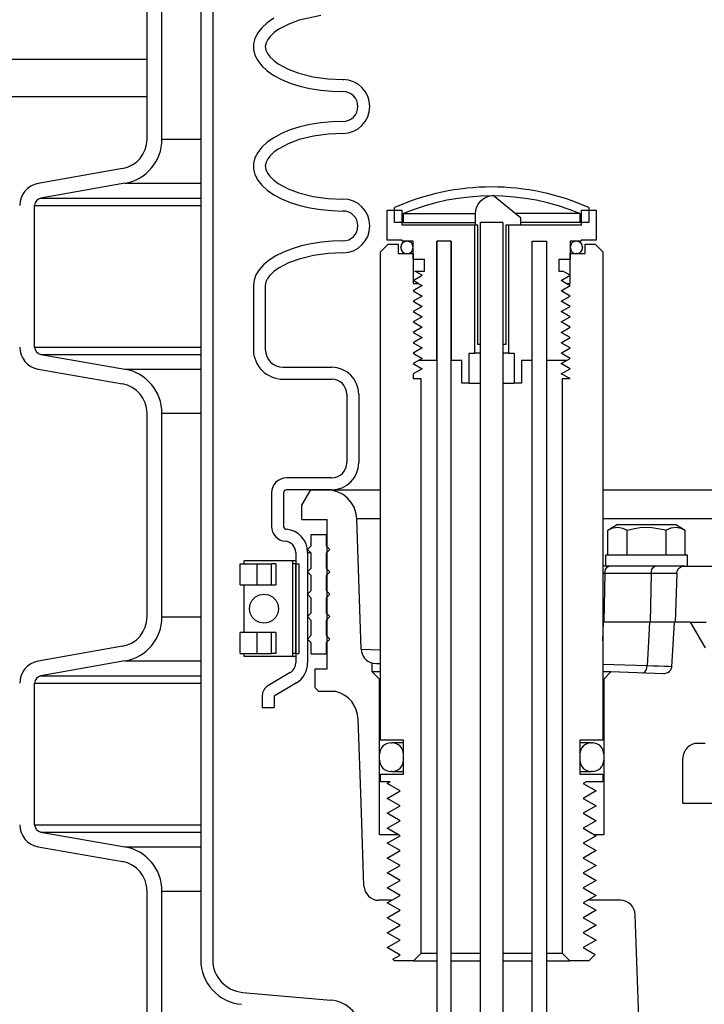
# Model space of a CAD drawing. Extents: x 1529 to 4201, y -422 to 622.
# Tile 413 of 460: x 3711 to 3717, y 488 to 496. Entities that reach past the tile are written whole.
import ezdxf

# ---------------------------------------------------------------- set-up
doc = ezdxf.new("R2010")
doc.units = 0
doc.header["$MEASUREMENT"] = 0
doc.layers.add('SPILL-BUCKET', color=1, linetype='CONTINUOUS')
doc.layers.add('TANK-SLAB', color=6, linetype='CONTINUOUS')

msp = doc.modelspace()

# ---------------------------------------------------------------- linework, layer by layer
at = {"layer": 'SPILL-BUCKET', "color": 1, "linetype": 'Continuous'}
for p, q in [((3712.58945, 502.4563), (3712.58945, 488.25874)), ((3712.68938, 502.4563), (3712.68938, 488.25874)), ((3712.14038, 495.12461), (3712.14038, 496.8281)), ((3712.2653, 495.12461), (3712.2653, 496.8281)), ((3713.14647, 496.09869), (3713.10113, 496.05745)), ((3713.2018, 496.13676), (3713.14647, 496.09869)), ((3713.32539, 496.08829), (3713.24246, 496.04438)), ((3713.41329, 496.12074), (3713.32539, 496.08829)), ((3713.59385, 496.16054), (3713.41329, 496.12074)), ((3713.06648, 496.0137), (3713.04308, 495.96811)), ((3713.10113, 496.05745), (3713.06648, 496.0137)), ((3713.20414, 496.0169), (3713.16987, 495.98458)), ((3713.24246, 496.04438), (3713.20414, 496.0169)), ((3713.04308, 495.96811), (3713.03128, 495.92142)), ((3713.13596, 495.93122), (3713.12978, 495.90068)), ((3713.15039, 495.95944), (3713.13596, 495.93122)), ((3713.16987, 495.98458), (3713.15039, 495.95944)), ((3713.03128, 495.92142), (3713.03128, 495.87436)), ((3713.03128, 495.87436), (3713.04308, 495.82767)), ((3713.12978, 495.90068), (3713.13421, 495.86991)), ((3713.13421, 495.86991), (3713.14744, 495.84111)), ((3713.14744, 495.84111), (3713.16635, 495.81522)), ((3713.04308, 495.82767), (3713.06648, 495.78209)), ((3713.06648, 495.78209), (3713.10113, 495.73834)), ((3713.16635, 495.81522), (3713.20011, 495.78216)), ((3713.20011, 495.78216), (3713.23816, 495.75419)), ((3713.10113, 495.73834), (3713.14647, 495.6971)), ((3713.14647, 495.6971), (3713.2018, 495.65902)), ((3713.23816, 495.75419), (3713.32088, 495.70942)), ((3713.32088, 495.70942), (3713.40885, 495.67644)), ((3713.40885, 495.67644), (3713.53011, 495.64579)), ((3713.2018, 495.65902), (3713.26623, 495.62472)), ((3713.26623, 495.62472), (3713.33875, 495.59472)), ((3713.33875, 495.59472), (3713.41822, 495.5695)), ((3713.53011, 495.64579), (3713.65393, 495.62851)), ((3713.65393, 495.62851), (3713.77929, 495.62308)), ((3713.77929, 495.62308), (3713.78527, 495.62308)), ((3713.41822, 495.5695), (3713.50338, 495.54947)), ((3713.50338, 495.54947), (3713.5929, 495.53492)), ((3713.5929, 495.53492), (3713.68535, 495.52611)), ((3713.68535, 495.52611), (3713.77929, 495.52315)), ((3713.68535, 495.27037), (3713.5929, 495.26155)), ((3713.77929, 495.27332), (3713.68535, 495.27037)), ((3713.33875, 495.20175), (3713.26623, 495.17175)), ((3713.41822, 495.22697), (3713.33875, 495.20175)), ((3713.50338, 495.247), (3713.41822, 495.22697)), ((3713.5929, 495.26155), (3713.50338, 495.247)), ((3713.14647, 495.09937), (3713.10113, 495.05814)), ((3713.2018, 495.13745), (3713.14647, 495.09937)), ((3713.26623, 495.17175), (3713.2018, 495.13745)), ((3713.41329, 495.12142), (3713.32539, 495.08898)), ((3713.53308, 495.15127), (3713.41329, 495.12142)), ((3713.65516, 495.1681), (3713.53308, 495.15127)), ((3713.77929, 495.17339), (3713.65516, 495.1681)), ((3713.10113, 495.05814), (3713.06648, 495.01438)), ((3713.20414, 495.01759), (3713.16987, 494.98526)), ((3713.24246, 495.04506), (3713.20414, 495.01759)), ((3713.32539, 495.08898), (3713.24246, 495.04506)), ((3713.04308, 494.9688), (3713.03128, 494.92211)), ((3713.06648, 495.01438), (3713.04308, 494.9688)), ((3713.15039, 494.96013), (3713.13596, 494.9319)), ((3713.16987, 494.98526), (3713.15039, 494.96013)), ((3711.93394, 494.87858), (3711.23032, 494.75451)), ((3713.03128, 494.92211), (3713.03128, 494.87505)), ((3713.03128, 494.87505), (3713.04308, 494.82836)), ((3713.13596, 494.9319), (3713.12978, 494.90137)), ((3713.12978, 494.90137), (3713.13421, 494.8706)), ((3713.13421, 494.8706), (3713.14744, 494.8418)), ((3713.04308, 494.82836), (3713.06648, 494.78278)), ((3713.06648, 494.78278), (3713.10113, 494.73902)), ((3713.14744, 494.8418), (3713.16635, 494.81591)), ((3713.16635, 494.81591), (3713.20011, 494.78284)), ((3713.20011, 494.78284), (3713.23816, 494.75488)), ((3711.95563, 494.75556), (3711.25201, 494.63149)), ((3713.10113, 494.73902), (3713.14647, 494.69778)), ((3713.14647, 494.69778), (3713.2018, 494.6597)), ((3713.23816, 494.75488), (3713.32088, 494.71011)), ((3713.32088, 494.71011), (3713.40885, 494.67712)), ((3713.2018, 494.6597), (3713.26623, 494.6254)), ((3713.26623, 494.6254), (3713.33875, 494.5954)), ((3713.40885, 494.67712), (3713.53011, 494.64648)), ((3713.53011, 494.64648), (3713.65393, 494.62919)), ((3713.65393, 494.62919), (3713.77929, 494.62377)), ((3714.90867, 494.57981), (3714.93206, 494.6103)), ((3714.93206, 494.6103), (3714.9626, 494.63339)), ((3714.9626, 494.63339), (3714.99806, 494.64835)), ((3714.99806, 494.64835), (3715.03603, 494.65512)), ((3715.03603, 494.65512), (3715.26377, 494.46852)), ((3711.2004, 493.38546), (3711.2004, 494.56999)), ((3713.33875, 494.5954), (3713.41822, 494.57019)), ((3713.41822, 494.57019), (3713.50338, 494.55015)), ((3713.50338, 494.55015), (3713.5929, 494.5356)), ((3713.5929, 494.5356), (3713.68535, 494.52679)), ((3713.68535, 494.52679), (3713.77929, 494.52383)), ((3714.14839, 494.53098), (3714.2733, 494.53098)), ((3714.14839, 494.28115), (3714.14839, 494.53098)), ((3714.2733, 494.40606), (3714.2733, 494.53098)), ((3714.88862, 494.506), (3714.89382, 494.54425)), ((3714.89382, 494.54425), (3714.90867, 494.57981)), ((3715.77228, 494.53098), (3715.89719, 494.53098)), ((3715.77228, 494.53098), (3715.77228, 494.40606)), ((3715.89719, 494.53098), (3715.89719, 494.28115)), ((3714.88862, 494.40606), (3714.88862, 494.506)), ((3715.26377, 494.46852), (3715.26377, 494.40606)), ((3714.88223, 494.40606), (3714.2733, 494.40606)), ((3714.88223, 493.3343), (3714.88223, 494.40606)), ((3714.90568, 494.40606), (3714.88862, 494.40606)), ((3714.90568, 493.40675), (3714.90568, 494.40606)), ((3714.92849, 493.40675), (3714.92849, 494.42819)), ((3715.11586, 494.42819), (3715.11586, 493.40675)), ((3715.26377, 494.40606), (3715.1399, 494.40606)), ((3715.1399, 494.40606), (3715.1399, 493.40675)), ((3715.16334, 494.40606), (3715.16334, 493.3343)), ((3715.77228, 494.40606), (3715.16334, 494.40606)), ((3714.2733, 494.28115), (3714.14839, 494.28115)), ((3714.2733, 494.27116), (3714.2733, 494.28115)), ((3715.89719, 494.28115), (3715.77228, 494.28115)), ((3715.77228, 494.28115), (3715.77228, 494.27116)), ((3713.35353, 494.20767), (3713.28228, 494.17976)), ((3713.43098, 494.23108), (3713.35353, 494.20767)), ((3713.51352, 494.24965), (3713.43098, 494.23108)), ((3713.59992, 494.26311), (3713.51352, 494.24965)), ((3713.68895, 494.27127), (3713.59992, 494.26311)), ((3713.77929, 494.274), (3713.68895, 494.27127)), ((3714.36574, 494.27116), (3714.2733, 494.27116)), ((3714.36574, 494.12126), (3714.36574, 494.27116)), ((3714.5631, 494.27116), (3714.5631, 482.96388)), ((3714.5631, 493.27184), (3714.5631, 494.27116)), ((3714.68302, 494.27116), (3714.5631, 494.27116)), ((3714.68302, 482.96388), (3714.68302, 494.27116)), ((3714.68302, 494.27116), (3714.68302, 493.27184)), ((3715.36256, 494.27116), (3715.48247, 494.27116)), ((3715.36256, 494.27116), (3715.48247, 494.27116)), ((3715.36256, 482.96388), (3715.36256, 494.27116)), ((3715.36256, 493.27184), (3715.36256, 494.27116)), ((3715.48247, 494.27116), (3715.48247, 493.27184)), ((3715.48247, 494.27116), (3715.48247, 482.96388)), ((3715.67984, 494.27116), (3715.67984, 494.12126)), ((3715.77228, 494.27116), (3715.67984, 494.27116)), ((3713.16247, 494.11214), (3713.11565, 494.07341)), ((3713.21829, 494.14776), (3713.16247, 494.11214)), ((3713.28228, 494.17976), (3713.21829, 494.14776)), ((3713.41199, 494.1217), (3713.32364, 494.08889)), ((3713.53219, 494.15179), (3713.41199, 494.1217)), ((3713.65472, 494.16875), (3713.53219, 494.15179)), ((3713.77929, 494.17407), (3713.65472, 494.16875)), ((3714.36574, 494.12126), (3714.46067, 494.12126)), ((3714.46067, 494.02133), (3714.46067, 494.12126)), ((3715.5849, 494.12126), (3715.5849, 494.02133)), ((3715.5849, 494.12126), (3715.67984, 494.12126)), ((3713.0785, 494.03215), (3713.05158, 493.98894)), ((3713.11565, 494.07341), (3713.0785, 494.03215)), ((3713.24029, 494.04435), (3713.20228, 494.0168)), ((3713.32364, 494.08889), (3713.24029, 494.04435)), ((3713.05158, 493.98894), (3713.03526, 493.94443)), ((3713.14913, 493.95893), (3713.13513, 493.93039)), ((3713.16843, 493.98433), (3713.14913, 493.95893)), ((3713.20228, 494.0168), (3713.16843, 493.98433)), ((3714.36574, 493.94288), (3714.44103, 493.98635)), ((3714.38045, 494.02133), (3714.46067, 494.02133)), ((3714.44103, 493.98635), (3714.38045, 494.02133)), ((3715.5849, 494.02133), (3715.61926, 494.02133)), ((3715.60455, 493.94288), (3715.67984, 493.98635)), ((3715.67984, 493.98635), (3715.61926, 494.02133)), ((3713.03526, 493.94443), (3713.0298, 493.89926)), ((3713.0298, 493.89926), (3713.0298, 493.36595)), ((3713.13513, 493.93039), (3713.12973, 493.89926)), ((3713.12973, 493.89926), (3713.12973, 493.36595)), ((3714.40814, 493.9184), (3714.36574, 493.94288)), ((3715.64695, 493.9184), (3715.60455, 493.94288)), ((3714.92849, 493.40675), (3714.90568, 493.40675)), ((3715.1399, 493.40675), (3715.11586, 493.40675)), ((3711.25201, 493.32395), (3711.95563, 493.19988)), ((3714.83542, 493.3343), (3714.88223, 493.3343)), ((3714.83542, 493.08447), (3714.83542, 493.3343)), ((3714.8943, 493.3343), (3714.88223, 493.3343)), ((3714.92842, 493.3343), (3714.8943, 493.3343)), ((3715.15094, 493.3343), (3715.1159, 493.3343)), ((3715.16334, 493.3343), (3715.15094, 493.3343)), ((3715.16334, 493.3343), (3715.21016, 493.3343)), ((3715.21016, 493.3343), (3715.21016, 493.08447)), ((3713.27963, 493.21605), (3713.6862, 493.21605)), ((3714.5631, 493.27184), (3714.40815, 493.27184)), ((3714.77296, 493.27184), (3714.68302, 493.27184)), ((3714.77296, 493.08447), (3714.77296, 493.27184)), ((3715.36256, 493.27184), (3715.27262, 493.27184)), ((3715.27262, 493.27184), (3715.27262, 493.08447)), ((3715.64695, 493.27184), (3715.48247, 493.27184)), ((3711.23032, 493.20093), (3711.93394, 493.07687)), ((3713.27963, 493.11612), (3713.6862, 493.11612)), ((3714.83542, 493.08447), (3714.77296, 493.08447)), ((3714.83542, 493.08447), (3714.84175, 493.08447)), ((3714.84175, 493.08447), (3714.86034, 493.08447)), ((3714.86034, 493.08447), (3714.88991, 493.08447)), ((3714.88991, 493.08447), (3714.92847, 493.08447)), ((3715.11586, 493.08447), (3715.15491, 493.08447)), ((3715.15491, 493.08447), (3715.18488, 493.08447)), ((3715.18488, 493.08447), (3715.20373, 493.08447)), ((3715.20373, 493.08447), (3715.21016, 493.08447)), ((3715.27262, 493.08447), (3715.21016, 493.08447)), ((3713.81112, 492.99121), (3713.81112, 492.41585)), ((3713.91105, 492.99121), (3713.91105, 492.41585)), ((3712.14038, 491.12735), (3712.14038, 492.83083)), ((3712.2653, 491.12735), (3712.2653, 492.83083)), ((3713.6862, 492.29093), (3713.30709, 492.29093)), ((3713.18217, 492.16602), (3713.18217, 491.88496)), ((3713.2821, 492.16602), (3713.2821, 491.88496)), ((3713.6862, 492.191), (3713.30709, 492.191)), ((3713.38391, 491.66701), (3713.38391, 490.74218)), ((3713.48384, 491.66701), (3713.48384, 490.74218)), ((3712.91931, 491.39598), (3712.91931, 491.57086)), ((3712.91931, 491.57086), (3712.92551, 491.57086)), ((3712.92551, 491.57086), (3712.94376, 491.57086)), ((3712.94376, 491.57086), (3712.97311, 491.57086)), ((3712.9443, 491.57086), (3712.94626, 491.57086)), ((3712.94626, 491.57086), (3712.95211, 491.57086)), ((3712.958, 491.59584), (3712.9521, 491.59584)), ((3712.9521, 491.57086), (3712.9521, 491.59584)), ((3712.97536, 491.59584), (3712.958, 491.59584)), ((3712.97311, 491.57086), (3713.01202, 491.57086)), ((3713.00315, 491.59584), (3712.97536, 491.59584)), ((3713.03978, 491.59584), (3713.00315, 491.59584)), ((3713.01202, 491.57086), (3713.05845, 491.57086)), ((3713.08311, 491.59584), (3713.03978, 491.59584)), ((3713.05845, 491.57086), (3713.12242, 491.57086)), ((3713.05845, 491.57086), (3713.05845, 491.39598)), ((3713.13062, 491.59584), (3713.08311, 491.59584)), ((3713.12242, 491.57086), (3713.18029, 491.57086)), ((3713.17956, 491.59584), (3713.13062, 491.59584)), ((3713.22707, 491.59584), (3713.17956, 491.59584)), ((3713.21666, 491.57086), (3713.18029, 491.57086)), ((3713.18029, 491.39598), (3713.18029, 491.57086)), ((3713.21666, 491.57086), (3713.21666, 491.39598)), ((3713.2704, 491.59584), (3713.22707, 491.59584)), ((3713.30703, 491.59584), (3713.2704, 491.59584)), ((3713.33483, 491.59584), (3713.30703, 491.59584)), ((3713.35218, 491.59584), (3713.33483, 491.59584)), ((3713.35808, 491.59584), (3713.35218, 491.59584)), ((3713.35807, 491.57086), (3713.35851, 491.57086)), ((3713.35808, 491.59584), (3713.35808, 490.79639)), ((3713.37118, 491.59584), (3713.35809, 491.59584)), ((3713.35851, 491.57086), (3713.35893, 491.57086)), ((3713.38391, 491.57086), (3713.35893, 491.57086)), ((3713.35893, 490.82137), (3713.35893, 491.57086)), ((3713.38391, 491.59584), (3713.37118, 491.59584)), ((3713.38391, 491.57086), (3713.38391, 490.82137)), ((3713.38391, 490.82137), (3713.38391, 491.57086)), ((3713.38391, 491.57086), (3713.40889, 491.57086)), ((3713.40889, 491.57086), (3713.40889, 490.82137)), ((3712.91931, 491.39598), (3712.92551, 491.39598)), ((3712.92551, 491.39598), (3712.94376, 491.39598)), ((3712.94376, 491.39598), (3712.97311, 491.39598)), ((3712.9443, 491.39598), (3712.94626, 491.39598)), ((3712.94626, 491.39598), (3712.9521, 491.39598)), ((3712.9521, 490.99625), (3712.9521, 491.39597)), ((3712.97311, 491.39598), (3713.01202, 491.39598)), ((3713.01202, 491.39598), (3713.05845, 491.39598)), ((3713.05845, 491.39598), (3713.12241, 491.39598)), ((3713.12241, 491.39598), (3713.18029, 491.39598)), ((3713.18029, 491.39598), (3713.21666, 491.39598)), ((3713.35807, 491.39598), (3713.3585, 491.39598)), ((3713.3585, 491.39598), (3713.35892, 491.39598)), ((3713.35884, 491.28784), (3713.35809, 491.28874)), ((3712.92551, 490.99625), (3712.91931, 490.99625)), ((3712.91931, 490.82137), (3712.91931, 490.99625)), ((3712.94376, 490.99625), (3712.92551, 490.99625)), ((3712.97311, 490.99625), (3712.94376, 490.99625)), ((3712.94626, 490.99625), (3712.9443, 490.99625)), ((3712.9521, 490.99625), (3712.94626, 490.99625)), ((3713.01202, 490.99625), (3712.97311, 490.99625)), ((3713.05845, 490.99625), (3713.01202, 490.99625)), ((3713.12241, 490.99625), (3713.05845, 490.99625)), ((3713.05845, 490.99625), (3713.05845, 490.82137)), ((3713.18029, 490.99625), (3713.12241, 490.99625)), ((3713.18029, 490.82137), (3713.18029, 490.99625)), ((3713.21666, 490.99625), (3713.18029, 490.99625)), ((3713.21666, 490.99625), (3713.21666, 490.82137)), ((3713.3585, 490.99625), (3713.35807, 490.99625)), ((3713.35892, 490.99625), (3713.3585, 490.99625)), ((3711.93394, 490.88131), (3711.23032, 490.75725)), ((3712.91931, 490.82137), (3712.92551, 490.82137)), ((3712.92551, 490.82137), (3712.94376, 490.82137)), ((3712.94376, 490.82137), (3712.97311, 490.82137)), ((3712.9443, 490.82137), (3712.94626, 490.82137)), ((3712.94626, 490.82137), (3712.95211, 490.82137)), ((3712.9521, 490.79639), (3712.9521, 490.82137)), ((3712.97311, 490.82137), (3713.01202, 490.82137)), ((3713.01202, 490.82137), (3713.05845, 490.82137)), ((3713.05845, 490.82137), (3713.12242, 490.82137)), ((3713.12242, 490.82137), (3713.18029, 490.82137)), ((3713.21666, 490.82137), (3713.18029, 490.82137)), ((3713.35807, 490.82137), (3713.35851, 490.82137)), ((3713.35851, 490.82137), (3713.35893, 490.82137)), ((3713.38391, 490.82137), (3713.35893, 490.82137)), ((3713.38391, 490.82137), (3713.40889, 490.82137)), ((3711.95563, 490.75829), (3711.25201, 490.63423)), ((3712.958, 490.79639), (3712.9521, 490.79639)), ((3712.97536, 490.79639), (3712.958, 490.79639)), ((3713.00315, 490.79639), (3712.97536, 490.79639)), ((3713.03978, 490.79639), (3713.00315, 490.79639)), ((3713.08311, 490.79639), (3713.03978, 490.79639)), ((3713.13062, 490.79639), (3713.08311, 490.79639)), ((3713.17956, 490.79639), (3713.13062, 490.79639)), ((3713.22707, 490.79639), (3713.17956, 490.79639)), ((3713.2704, 490.79639), (3713.22707, 490.79639)), ((3713.30703, 490.79639), (3713.2704, 490.79639)), ((3713.33483, 490.79639), (3713.30703, 490.79639)), ((3713.35218, 490.79639), (3713.33483, 490.79639)), ((3713.35808, 490.79639), (3713.35218, 490.79639)), ((3713.37118, 490.79639), (3713.35809, 490.79639)), ((3713.38391, 490.79639), (3713.37118, 490.79639)), ((3713.33822, 490.66172), (3713.14979, 490.54932)), ((3711.2004, 489.38819), (3711.2004, 490.57272)), ((3713.38941, 490.5759), (3713.20403, 490.46532)), ((3713.1041, 490.46887), (3713.1041, 490.36856)), ((3713.20403, 490.46532), (3713.20403, 490.36856)), ((3713.1041, 490.36856), (3713.20403, 490.36856)), ((3714.22671, 490.07302), (3714.19987, 490.07302)), ((3714.28579, 490.07302), (3714.22671, 490.07302)), ((3714.19987, 489.83319), (3714.22673, 489.83319)), ((3714.22673, 489.83319), (3714.28579, 489.83319)), ((3711.25201, 489.32668), (3711.95563, 489.20262)), ((3714.24343, 489.30414), (3714.08593, 489.30414)), ((3715.95965, 489.30414), (3715.88406, 489.30414)), ((3711.23032, 489.20367), (3711.93394, 489.0796)), ((3712.14038, 487.62974), (3712.14038, 488.83357)), ((3712.2653, 487.62974), (3712.2653, 488.83357)), ((3715.82609, 488.75585), (3715.78901, 488.73444)), ((3716.09896, 488.75585), (3715.82974, 488.75585)), ((3716.33737, 485.38316), (3716.2238, 488.63529)), ((3712.94024, 487.98498), (3713.67627, 487.92058))]:
    msp.add_line(p, q, dxfattribs=at)
at = {"layer": 'SPILL-BUCKET', "color": 7}
for p, q in [((3712.2653, 495.12461), (3712.58945, 495.12461)), ((3711.95563, 494.75556), (3712.58945, 494.75556)), ((3711.25201, 494.6315), (3712.58945, 494.6315)), ((3711.2004, 494.56999), (3712.58945, 494.56999)), ((3714.28579, 494.50315), (3714.88862, 494.50315)), ((3715.75978, 494.50315), (3715.2215, 494.50315)), ((3714.28579, 494.4282), (3714.88862, 494.4282)), ((3715.75978, 494.4282), (3715.26377, 494.4282)), ((3711.2004, 493.38546), (3712.58945, 493.38546)), ((3711.25201, 493.32395), (3712.58945, 493.32395)), ((3711.95563, 493.19989), (3712.58945, 493.19989)), ((3712.2653, 492.83083), (3712.58945, 492.83083)), ((3713.64409, 492.191), (3714.09342, 492.191)), ((3713.89377, 491.94989), (3714.09342, 491.94989)), ((3715.95214, 491.49232), (3715.96087, 491.49232)), ((3715.96087, 491.49232), (3715.96971, 491.49232)), ((3715.96971, 491.49232), (3716.35723, 491.49232)), ((3716.35723, 491.49232), (3716.42106, 491.49232)), ((3716.42106, 491.49232), (3716.47565, 491.49232)), ((3716.47565, 491.49232), (3716.51959, 491.49232)), ((3716.51959, 491.49232), (3716.55175, 491.49232)), ((3716.55175, 491.49232), (3716.57131, 491.49232)), ((3712.2653, 491.12735), (3712.58945, 491.12735)), ((3713.93196, 490.85618), (3714.09342, 490.85067)), ((3711.95563, 490.75829), (3712.58945, 490.75829)), ((3716.32363, 490.71686), (3715.95216, 490.72983)), ((3716.37376, 490.71515), (3716.32363, 490.71686)), ((3716.41763, 490.71368), (3716.37376, 490.71515)), ((3716.46705, 490.71209), (3716.41763, 490.71368)), ((3716.50304, 490.71102), (3716.46705, 490.71209)), ((3716.52664, 490.71043), (3716.50304, 490.71102)), ((3716.52712, 490.71042), (3716.52565, 490.70015)), ((3716.52689, 490.71043), (3716.52664, 490.71043)), ((3711.2004, 490.57272), (3712.58945, 490.57272)), ((3711.25201, 490.63423), (3712.58945, 490.63423)), ((3711.2004, 489.38819), (3712.58945, 489.38819)), ((3711.25201, 489.32668), (3712.58945, 489.32668)), ((3711.95563, 489.20262), (3712.58945, 489.20262)), ((3712.2653, 488.83357), (3712.58945, 488.83357))]:
    msp.add_line(p, q, dxfattribs=at)
at = {"layer": 'SPILL-BUCKET', "color": 7, "linetype": 'Continuous'}
for p, q in [((3714.21084, 494.4282), (3714.21084, 494.55251)), ((3715.83473, 494.55251), (3715.83473, 494.4282)), ((3714.28579, 494.4282), (3714.28579, 494.50315)), ((3715.75978, 494.50315), (3715.75978, 494.4282)), ((3714.28579, 494.4282), (3714.21084, 494.4282)), ((3715.83473, 494.4282), (3715.75978, 494.4282)), ((3715.95516, 492.191), (3717.11982, 492.191)), ((3715.95516, 491.9499), (3717.11982, 491.94989)), ((3713.51382, 491.81626), (3713.63873, 491.81626)), ((3713.51382, 491.72257), (3713.51382, 491.81626)), ((3713.63873, 491.81626), (3713.63873, 491.72257)), ((3713.64085, 491.81626), (3713.63873, 491.81626)), ((3713.64721, 491.81626), (3713.64085, 491.81626)), ((3713.48259, 491.69134), (3713.51382, 491.72257)), ((3713.64085, 491.72257), (3713.63873, 491.72257)), ((3713.63873, 491.72257), (3713.66996, 491.69134)), ((3713.64721, 491.72257), (3713.64085, 491.72257)), ((3713.51382, 491.66012), (3713.48259, 491.69134)), ((3713.48384, 491.66701), (3713.48962, 491.66701)), ((3713.48962, 491.66701), (3713.50695, 491.66701)), ((3713.51382, 491.5352), (3713.51382, 491.66012)), ((3713.66996, 491.69134), (3713.63873, 491.66012)), ((3713.63873, 491.66012), (3713.63873, 491.5352)), ((3713.64085, 491.66012), (3713.63873, 491.66012)), ((3713.64721, 491.66012), (3713.64085, 491.66012)), ((3713.48259, 491.50397), (3713.51382, 491.5352)), ((3713.51382, 491.47274), (3713.48259, 491.50397)), ((3713.51382, 491.34783), (3713.51382, 491.47274)), ((3713.64085, 491.5352), (3713.63873, 491.5352)), ((3713.63873, 491.5352), (3713.66996, 491.50397)), ((3713.66996, 491.50397), (3713.63873, 491.47274)), ((3713.63873, 491.47274), (3713.63873, 491.34783)), ((3713.64085, 491.47274), (3713.63873, 491.47274)), ((3713.64721, 491.5352), (3713.64085, 491.5352)), ((3713.64721, 491.47274), (3713.64085, 491.47274)), ((3713.04662, 491.2939), (3713.08061, 491.31107)), ((3713.08061, 491.31107), (3713.11829, 491.31698)), ((3713.11829, 491.31698), (3713.15597, 491.31107)), ((3713.15597, 491.31107), (3713.18996, 491.2939)), ((3713.48259, 491.3166), (3713.51382, 491.34783)), ((3713.51382, 491.28537), (3713.48259, 491.3166)), ((3713.63873, 491.34783), (3713.66996, 491.3166)), ((3713.64085, 491.34783), (3713.63873, 491.34783)), ((3713.66996, 491.3166), (3713.63873, 491.28537)), ((3713.64721, 491.34783), (3713.64085, 491.34783)), ((3712.99636, 491.19612), (3713.00233, 491.23347)), ((3713.00233, 491.23347), (3713.01965, 491.26716)), ((3713.01965, 491.26716), (3713.04662, 491.2939)), ((3713.18996, 491.2939), (3713.21694, 491.26716)), ((3713.21694, 491.26716), (3713.23426, 491.23347)), ((3713.23426, 491.23347), (3713.24023, 491.19612)), ((3713.51382, 491.16046), (3713.51382, 491.28537)), ((3713.63873, 491.28537), (3713.63873, 491.16046)), ((3713.64085, 491.28537), (3713.63873, 491.28537)), ((3713.64721, 491.28537), (3713.64085, 491.28537)), ((3713.00233, 491.15877), (3712.99636, 491.19612)), ((3713.01965, 491.12507), (3713.00233, 491.15877)), ((3713.23426, 491.15877), (3713.21694, 491.12507)), ((3713.24023, 491.19612), (3713.23426, 491.15877)), ((3713.48259, 491.12923), (3713.51382, 491.16046)), ((3713.63873, 491.16046), (3713.66996, 491.12923)), ((3713.64085, 491.16046), (3713.63873, 491.16046)), ((3713.64721, 491.16046), (3713.64085, 491.16046)), ((3713.04662, 491.09833), (3713.01965, 491.12507)), ((3713.08061, 491.08116), (3713.04662, 491.09833)), ((3713.11829, 491.07525), (3713.08061, 491.08116)), ((3713.15597, 491.08116), (3713.11829, 491.07525)), ((3713.14175, 491.07515), (3713.14141, 491.07532)), ((3713.18996, 491.09833), (3713.15597, 491.08116)), ((3713.21694, 491.12507), (3713.18996, 491.09833)), ((3713.51382, 491.098), (3713.48259, 491.12923)), ((3713.51382, 490.97308), (3713.51382, 491.098)), ((3713.66996, 491.12923), (3713.63873, 491.098)), ((3713.64085, 491.098), (3713.63873, 491.098)), ((3713.63873, 491.098), (3713.63873, 490.97308)), ((3713.64721, 491.098), (3713.64085, 491.098)), ((3713.48259, 490.94186), (3713.51382, 490.97308)), ((3713.51382, 490.91063), (3713.48259, 490.94186)), ((3713.51382, 490.81694), (3713.51382, 490.91063)), ((3713.63873, 490.97308), (3713.66996, 490.94186)), ((3713.64085, 490.97308), (3713.63873, 490.97308)), ((3713.66996, 490.94186), (3713.63873, 490.91063)), ((3713.63873, 490.91063), (3713.63873, 490.81694)), ((3713.64085, 490.91063), (3713.63873, 490.91063)), ((3713.64721, 490.97308), (3713.64085, 490.97308)), ((3713.64721, 490.91063), (3713.64085, 490.91063)), ((3713.51382, 490.81694), (3713.63873, 490.81694)), ((3713.64085, 490.81694), (3713.63873, 490.81694)), ((3713.64721, 490.81694), (3713.64085, 490.81694)), ((3714.03132, 490.66852), (3714.02347, 490.66852)), ((3714.05475, 490.66852), (3714.03132, 490.66852)), ((3714.09339, 490.66852), (3714.05475, 490.66852)), ((3714.18086, 490.07302), (3714.19086, 490.07302)), ((3714.19987, 490.07302), (3714.19086, 490.07302)), ((3715.85472, 490.07302), (3715.8457, 490.07302)), ((3715.85472, 490.07302), (3715.86471, 490.07302)), ((3714.08593, 489.92813), (3714.08593, 489.97809)), ((3714.28579, 489.92813), (3714.28579, 489.97809)), ((3715.75978, 489.97809), (3715.75978, 489.92813)), ((3715.95965, 489.97809), (3715.95965, 489.92813)), ((3714.19086, 489.83319), (3714.18086, 489.83319)), ((3714.19086, 489.83319), (3714.19987, 489.83319)), ((3715.84571, 489.83319), (3715.85472, 489.83319)), ((3715.86471, 489.83319), (3715.85472, 489.83319))]:
    msp.add_line(p, q, dxfattribs=at)
at = {"layer": 'SPILL-BUCKET', "color": 8, "linetype": 'Continuous'}
for p, q in [((3715.11586, 494.42819), (3714.92849, 494.42819)), ((3715.11586, 494.42819), (3714.92849, 494.42819)), ((3714.92849, 486.18383), (3714.92849, 494.42819)), ((3715.11586, 494.42819), (3715.11647, 486.18383)), ((3714.5631, 488.31173), (3714.43119, 488.31173)), ((3714.92846, 488.31173), (3714.68302, 488.31173)), ((3715.36256, 488.31173), (3715.11585, 488.31173)), ((3715.61438, 488.31173), (3715.48247, 488.31173)), ((3714.36874, 488.24927), (3714.5631, 488.24927)), ((3714.68302, 488.24927), (3714.92853, 488.24927)), ((3715.1159, 488.24927), (3715.36256, 488.24927)), ((3715.48247, 488.24927), (3715.67684, 488.24927))]:
    msp.add_line(p, q, dxfattribs=at)
at = {"layer": 'SPILL-BUCKET', "color": 3, "linetype": 'Continuous'}
for p, q in [((3714.26281, 494.21869), (3714.26281, 494.22069)), ((3714.31327, 494.27116), (3714.31527, 494.27116)), ((3714.36574, 494.21869), (3714.36574, 494.22069)), ((3715.67984, 494.22069), (3715.67984, 494.21869)), ((3715.78277, 494.22069), (3715.78277, 494.21869)), ((3714.31527, 494.16822), (3714.31327, 494.16822)), ((3715.7323, 494.16822), (3715.7303, 494.16822))]:
    msp.add_line(p, q, dxfattribs=at)
at = {"layer": 'SPILL-BUCKET', "linetype": 'Continuous'}
for p, q in [((3713.43637, 492.06119), (3713.51132, 492.191)), ((3713.51132, 492.191), (3713.64409, 492.191)), ((3715.95235, 492.191), (3715.95235, 490.47382)), ((3713.43637, 491.94117), (3713.43637, 492.06119)), ((3713.43637, 491.94117), (3713.64723, 491.94117)), ((3713.64723, 490.69203), (3713.64723, 491.94117)), ((3713.93196, 490.85618), (3713.89377, 491.94989)), ((3715.99336, 491.85323), (3716.06807, 491.89636)), ((3716.56773, 491.89636), (3716.06807, 491.89636)), ((3716.56773, 491.89636), (3716.64244, 491.85323)), ((3715.99336, 491.85323), (3716.03586, 491.87231)), ((3715.99336, 491.64654), (3715.99336, 491.85323)), ((3716.03586, 491.87231), (3716.08027, 491.8782)), ((3716.08027, 491.8782), (3716.11801, 491.87073)), ((3716.11801, 491.87073), (3716.15563, 491.85323)), ((3716.15563, 491.85323), (3716.2166, 491.86812)), ((3716.15563, 491.64654), (3716.15563, 491.85323)), ((3716.2166, 491.86812), (3716.27936, 491.87682)), ((3716.27936, 491.87682), (3716.3622, 491.87633)), ((3716.3622, 491.87633), (3716.44611, 491.86225)), ((3716.44611, 491.86225), (3716.46318, 491.85794)), ((3716.46318, 491.85794), (3716.48017, 491.85323)), ((3716.48017, 491.85323), (3716.52267, 491.87231)), ((3716.48017, 491.85323), (3716.48017, 491.64654)), ((3716.52267, 491.87231), (3716.56707, 491.8782)), ((3716.56707, 491.8782), (3716.60482, 491.87073)), ((3716.60482, 491.87073), (3716.64244, 491.85323)), ((3716.64244, 491.64654), (3716.64244, 491.85323)), ((3715.97663, 491.5526), (3715.97663, 491.64654)), ((3715.97663, 491.64654), (3716.65917, 491.64654)), ((3716.65917, 491.64654), (3716.65917, 491.5526)), ((3715.97816, 491.5526), (3715.95215, 491.5526)), ((3715.96971, 491.49232), (3715.96154, 491.08417)), ((3715.96971, 491.49232), (3715.97492, 491.52262)), ((3715.97492, 491.52262), (3715.98797, 491.54459)), ((3716.00551, 491.5526), (3715.97816, 491.5526)), ((3715.98797, 491.54459), (3716.00551, 491.5526)), ((3716.39303, 491.5526), (3716.00551, 491.5526)), ((3716.35723, 491.49232), (3716.34905, 491.08417)), ((3716.35723, 491.49232), (3716.36243, 491.52262)), ((3716.36243, 491.52262), (3716.37548, 491.54459)), ((3716.37548, 491.54459), (3716.39303, 491.5526)), ((3716.46599, 491.5526), (3716.39303, 491.5526)), ((3716.52811, 491.5526), (3716.46599, 491.5526)), ((3716.57771, 491.5526), (3716.52811, 491.5526)), ((3716.57131, 491.49232), (3716.55688, 491.08417)), ((3716.57131, 491.49232), (3716.57241, 491.5019)), ((3716.57241, 491.5019), (3716.57497, 491.51118)), ((3716.57497, 491.51118), (3716.57933, 491.52063)), ((3716.61347, 491.5526), (3716.57771, 491.5526)), ((3716.57933, 491.52063), (3716.58519, 491.52923)), ((3716.58519, 491.52923), (3716.59246, 491.53679)), ((3716.59246, 491.53679), (3716.60088, 491.54305)), ((3716.60088, 491.54305), (3716.60662, 491.54621)), ((3716.60662, 491.54621), (3716.61266, 491.54877)), ((3716.61266, 491.54877), (3716.62302, 491.55156)), ((3716.63443, 491.5526), (3716.61347, 491.5526)), ((3716.62302, 491.55156), (3716.6337, 491.55259)), ((3716.6337, 491.55259), (3716.63407, 491.5526)), ((3716.63407, 491.5526), (3716.63443, 491.5526)), ((3716.63443, 491.5526), (3716.92522, 491.5526)), ((3715.95215, 490.92807), (3715.95684, 491.08417)), ((3716.68415, 491.08417), (3715.96154, 491.08417)), ((3716.34261, 491.08417), (3716.33417, 490.92099)), ((3716.54832, 491.08417), (3716.53775, 490.8973)), ((3716.68415, 491.08417), (3716.80907, 490.86781)), ((3716.68415, 491.08417), (3716.81556, 491.08417)), ((3716.33417, 490.92099), (3716.32363, 490.71686)), ((3716.53775, 490.8973), (3716.52712, 490.71042)), ((3714.02347, 490.66852), (3714.02347, 490.74015)), ((3714.03263, 490.73828), (3714.02353, 490.74014)), ((3714.05909, 490.73547), (3714.03263, 490.73828)), ((3714.09343, 490.73427), (3714.05909, 490.73547)), ((3713.54567, 490.69203), (3713.64723, 490.69203)), ((3713.54567, 490.53373), (3713.54567, 490.69203)), ((3714.02347, 490.66852), (3714.08593, 490.60607)), ((3715.96468, 490.66852), (3715.95213, 490.66852)), ((3715.97601, 490.66852), (3715.95215, 490.66936)), ((3715.95965, 490.60607), (3716.02055, 490.66697)), ((3715.97601, 490.66852), (3715.96468, 490.66852)), ((3716.00068, 490.66767), (3715.97601, 490.66852)), ((3716.01557, 490.66714), (3716.00068, 490.66767)), ((3716.02055, 490.66697), (3716.01557, 490.66714)), ((3716.46128, 490.65158), (3716.02055, 490.66697)), ((3716.28567, 490.65771), (3716.30355, 490.66513)), ((3716.30355, 490.66513), (3716.31739, 490.68669)), ((3716.31739, 490.68669), (3716.32363, 490.71686)), ((3716.46826, 490.65171), (3716.46128, 490.65158)), ((3716.47519, 490.65258), (3716.46826, 490.65171)), ((3716.48547, 490.65534), (3716.47519, 490.65258)), ((3716.49516, 490.65974), (3716.48547, 490.65534)), ((3716.50384, 490.66558), (3716.49516, 490.65974)), ((3716.51144, 490.67276), (3716.50384, 490.66558)), ((3716.51769, 490.68105), (3716.51144, 490.67276)), ((3716.52248, 490.69026), (3716.51769, 490.68105)), ((3716.52565, 490.70015), (3716.52248, 490.69026)), ((3714.08593, 489.30414), (3714.08593, 490.60607)), ((3714.08593, 490.60607), (3714.08781, 490.60607)), ((3714.08781, 490.60607), (3714.09343, 490.60607)), ((3715.95216, 490.60607), (3715.95777, 490.60607)), ((3715.95777, 490.60607), (3715.95965, 490.60607)), ((3715.95965, 490.60607), (3715.95965, 489.30414)), ((3713.57475, 490.50465), (3713.54567, 490.53373)), ((3713.57475, 490.50465), (3713.71743, 490.50465)), ((3713.9306, 489.57371), (3713.90625, 490.27102)), ((3715.81885, 490.07302), (3715.75978, 490.07302)), ((3715.8457, 490.07302), (3715.81885, 490.07302)), ((3716.80907, 490.06911), (3716.74661, 490.06911)), ((3716.6217, 489.56946), (3716.6217, 489.9442)), ((3715.75978, 489.83319), (3715.81886, 489.83319)), ((3715.81886, 489.83319), (3715.84571, 489.83319)), ((3713.95495, 488.8764), (3713.9306, 489.57371)), ((3716.6217, 489.56946), (3716.88714, 489.56946)), ((3714.18547, 488.75585), (3714.07979, 488.75585))]:
    msp.add_line(p, q, dxfattribs=at)
at = {"layer": 'SPILL-BUCKET', "color": 1, "linetype": 'Continuous'}
msp.add_lwpolyline([(3714.25657, 488.7969), (3714.14839, 488.85935), (3714.25657, 488.92181), (3714.14839, 488.98427), (3714.25657, 489.04673), (3714.14839, 489.10918), (3714.25657, 489.17164), (3714.14839, 489.2341), (3714.25657, 489.29655), (3714.14839, 489.35901), (3714.25657, 489.42147), (3714.14839, 489.48393), (3714.25657, 489.54638), (3714.14839, 489.60884), (3714.25657, 489.6713), (3714.14839, 489.73376), (3714.17348, 489.74825), (3714.14839, 489.74825), (3714.09342, 489.74825), (3714.09342, 489.8107), (3714.28579, 489.8107), (3714.28579, 490.09551), (3714.09342, 490.09551), (3714.09342, 494.18272), (3714.15588, 494.24517), (3714.24082, 494.24517), (3714.24082, 494.16822), (3714.36574, 494.16822), (3714.36574, 493.9184), (3714.40814, 493.9184), (3714.44103, 493.89941), (3714.36574, 493.85594), (3714.44103, 493.81247), (3714.36574, 493.769), (3714.44103, 493.72553), (3714.36574, 493.68206), (3714.44103, 493.63859), (3714.36574, 493.59512), (3714.44103, 493.55165), (3714.36574, 493.50818), (3714.44103, 493.46471), (3714.36574, 493.42124), (3714.44103, 493.37777), (3714.36682, 493.33367), (3714.44103, 493.29083), (3714.36574, 493.24736), (3714.44103, 493.20388), (3714.36574, 493.16042), (3714.36574, 493.12094), (3714.43119, 493.12094), (3714.43119, 488.31173), (3714.36874, 488.24927), (3714.21084, 488.24927), (3714.19717, 488.26294), (3714.25657, 488.29724), (3714.14839, 488.35969), (3714.25657, 488.42215), (3714.14839, 488.48461), (3714.25657, 488.54707), (3714.14839, 488.60952), (3714.25657, 488.67198), (3714.14839, 488.73444)], close=True, dxfattribs=at)
at = {"layer": 'SPILL-BUCKET', "linetype": 'Continuous'}
msp.add_lwpolyline([(3715.61438, 488.31173), (3715.61438, 493.12094), (3715.67984, 493.12094), (3715.60455, 493.16042), (3715.67984, 493.20388), (3715.60455, 493.24736), (3715.67984, 493.29083), (3715.60455, 493.3343), (3715.67984, 493.37777), (3715.60455, 493.42124), (3715.67984, 493.46471), (3715.60455, 493.50818), (3715.67984, 493.55165), (3715.60455, 493.59512), (3715.67984, 493.63859), (3715.60455, 493.68206), (3715.67984, 493.72553), (3715.60455, 493.769), (3715.67984, 493.81247), (3715.60455, 493.85594), (3715.67984, 493.89941), (3715.64695, 493.9184), (3715.67984, 493.9184), (3715.67984, 494.16822), (3715.80475, 494.16822), (3715.80475, 494.24517), (3715.8897, 494.24517), (3715.95215, 494.18272), (3715.95215, 490.09551), (3715.75978, 490.09551), (3715.75978, 489.8107), (3715.95215, 489.8107), (3715.95215, 489.74825), (3715.89719, 489.74825), (3715.81411, 489.74825), (3715.81411, 489.74825), (3715.78901, 489.73376), (3715.89719, 489.6713), (3715.78901, 489.60884), (3715.89719, 489.54638), (3715.78901, 489.48393), (3715.89719, 489.42147), (3715.78901, 489.35901), (3715.89719, 489.29655), (3715.78901, 489.2341), (3715.89719, 489.17164), (3715.78901, 489.10918), (3715.89719, 489.04673), (3715.78901, 488.98427), (3715.89719, 488.92181), (3715.78901, 488.85935), (3715.89719, 488.7969), (3715.78901, 488.73444), (3715.89719, 488.67198), (3715.78901, 488.60952), (3715.89719, 488.54707), (3715.78901, 488.48461), (3715.89719, 488.42215), (3715.78901, 488.35969), (3715.888, 488.30254), (3715.83473, 488.24927), (3715.67684, 488.24927)], close=True, dxfattribs=at)
at = {"layer": 'SPILL-BUCKET', "color": 1, "linetype": 'Continuous'}
for centre, radius, start, end in [((3713.77929, 495.39824), 0.22485, 270, 90), ((3713.77929, 495.39824), 0.12491, 270, 90), ((3711.89055, 495.12461), 0.24983, 279.999999, 0), ((3711.89055, 495.12461), 0.37474, 280, 0), ((3711.26286, 494.56999), 0.18737, 100, 180), ((3711.26286, 494.56999), 0.06246, 99.999999, 180), ((3713.77929, 494.39892), 0.22485, 270, 90), ((3713.77929, 494.39892), 0.12491, 270, 90), ((3711.26286, 493.38546), 0.18737, 180, 260), ((3711.26286, 493.38546), 0.06246, 180, 260.000001), ((3713.27963, 493.36595), 0.24983, 180, 270), ((3713.27963, 493.36595), 0.1499, 180, 270), ((3713.6862, 492.99121), 0.22485, 0, 90), ((3711.89055, 492.83083), 0.37474, 0, 80), ((3711.89055, 492.83083), 0.24983, 0, 80.000001), ((3713.6862, 492.99121), 0.12491, 0, 90), ((3713.6862, 492.41585), 0.22485, 270, 0), ((3713.6862, 492.41585), 0.12491, 270, 0), ((3713.30709, 492.16602), 0.12491, 90, 180), ((3713.30709, 492.16602), 0.02498, 90, 180), ((3713.30709, 491.88496), 0.12491, 180, 265.575644), ((3713.30709, 491.88496), 0.02498, 180, 265.575644), ((3713.29022, 491.66701), 0.19362, 0, 85.575644), ((3713.29022, 491.66701), 0.09369, 0, 85.575644), ((3711.89055, 491.12735), 0.24983, 279.999999, 0), ((3711.89055, 491.12735), 0.37474, 280, 0), ((3711.26286, 490.57272), 0.18737, 100, 180), ((3713.29022, 490.74218), 0.09369, 300.816131, 0), ((3713.29022, 490.74218), 0.19362, 300.816129, 0), ((3711.26286, 490.57272), 0.06246, 99.999999, 180), ((3713.19779, 490.46887), 0.09369, 120.816131, 180), ((3711.26286, 489.38819), 0.18737, 180, 260), ((3711.26286, 489.38819), 0.06246, 180, 260.000001), ((3711.89055, 488.83357), 0.37474, 0, 80), ((3711.89055, 488.83357), 0.24983, 0, 80.000001), ((3716.09896, 488.63094), 0.12491, 2, 90), ((3712.96419, 488.25874), 0.37474, 180, 265), ((3712.96419, 488.25874), 0.27481, 180, 265), ((3713.65123, 487.63437), 0.2873, 280, 85)]:
    msp.add_arc(centre, radius, start, end, dxfattribs=at)
at = {"layer": 'SPILL-BUCKET', "color": 7, "linetype": 'Continuous'}
for centre, radius, start, end in [((3715.02279, 492.72624), 1.99863, 90, 113.969481), ((3715.02279, 492.72624), 1.99863, 66.030519, 90), ((3715.02279, 492.72624), 1.92369, 67.473116, 112.526884), ((3714.18086, 489.97809), 0.09494, 90, 180), ((3714.19086, 489.97809), 0.09494, 0, 90), ((3715.85472, 489.97809), 0.09494, 90, 180), ((3715.86471, 489.97809), 0.09494, 0, 90), ((3714.18086, 489.92813), 0.09494, 180, 270), ((3714.19086, 489.92813), 0.09494, 270, 0), ((3715.85472, 489.92813), 0.09494, 180, 270), ((3715.86471, 489.92813), 0.09494, 270, 0)]:
    msp.add_arc(centre, radius, start, end, dxfattribs=at)
at = {"layer": 'SPILL-BUCKET', "color": 7}
for centre, start, end in [((3714.31327, 494.22069), 90, 180), ((3714.31327, 494.21869), 180, 270), ((3714.31527, 494.22069), 0, 90), ((3714.31527, 494.21869), 270, 0), ((3715.7303, 494.22069), 90, 180), ((3715.7303, 494.21869), 180, 270), ((3715.7323, 494.22069), 0, 90), ((3715.7323, 494.21869), 270, 0)]:
    msp.add_arc(centre, 0.05047, start, end, dxfattribs=at)
at = {"layer": 'SPILL-BUCKET', "linetype": 'Continuous'}
for centre, radius, start, end in [((3713.64409, 491.94117), 0.24983, 2, 90), ((3714.0568, 490.86054), 0.12491, 182, 254.523298), ((3713.65657, 490.2623), 0.24983, 2, 75.114191), ((3716.74661, 489.9442), 0.12491, 90, 180), ((3714.07979, 488.88076), 0.12491, 182, 270)]:
    msp.add_arc(centre, radius, start, end, dxfattribs=at)
at = {"layer": 'TANK-SLAB', "color": 2, "linetype": 'Continuous'}
for p, q in [((3712.14038, 495.79125), (3695.71518, 495.79125)), ((3712.14038, 495.47875), (3695.71518, 495.47875))]:
    msp.add_line(p, q, dxfattribs=at)

doc.saveas('drawing.dxf')
